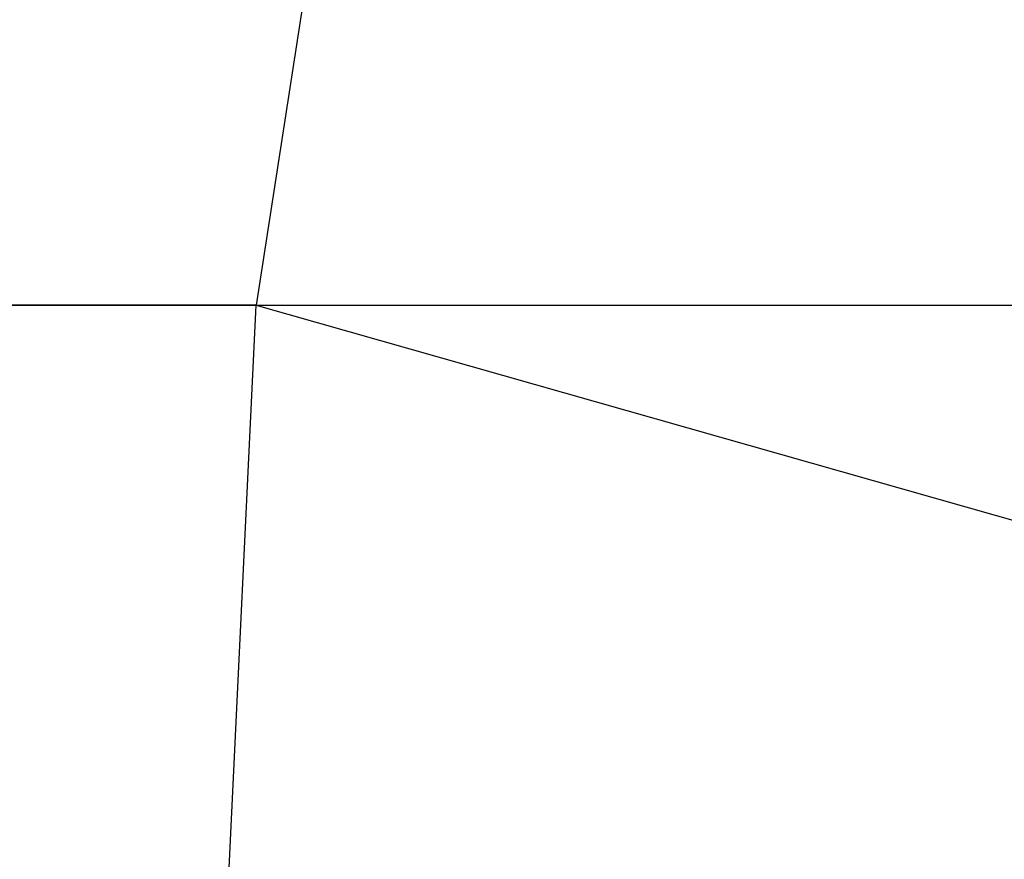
# Model space of a CAD drawing. Extents: x -172 to 172, y -29 to 28.
# Tile 325 of 656: x -52.77 to -50.23, y 14.42 to 16.58. Entities that reach past the tile are written whole.
import ezdxf

# ---------------------------------------------------------------- set-up
doc = ezdxf.new("R2010")
doc.units = 0
doc.header["$LTSCALE"] = 25.4
doc.layers.get('0').update_dxf_attribs({"linetype": 'CONTINUOUS'})

msp = doc.modelspace()

# ---------------------------------------------------------------- linework, layer by layer
at = {"color": 0}
for p, q in [((-51.9411, 17.2386, -1406.7427), (-52.1562, 15.8448, -1407.4196)), ((-51.9411, 17.2386, -1406.7427), (-52.1562, 15.8448, -1407.4196)), ((-52.1562, 15.8448, -1407.4196), (-61.1992, 15.8448, -1404.2673)), ((-52.1562, 15.8448, -1407.4196), (-61.1992, 15.8448, -1404.2673)), ((-56.1157, 15.8448, -1080.3916), (-46.9781, 15.8448, -1077.5247)), ((-56.1157, 15.8448, -1080.3916), (-46.9781, 15.8448, -1077.5247)), ((-52.2303, 14.2997, -1407.6528), (-52.1562, 15.8448, -1407.4196)), ((-52.2303, 14.2997, -1407.6528), (-52.1562, 15.8448, -1407.4196)), ((-52.1562, 15.8448, -1407.4196), (-46.7174, 14.2997, -1409.3036)), ((-52.1562, 15.8448, -1407.4196), (-46.7174, 14.2997, -1409.3036)), ((-52.1562, 15.8448, -1407.4196), (-42.9519, 15.8448, -1410.0645)), ((-52.1562, 15.8448, -1407.4196), (-42.9519, 15.8448, -1410.0645))]:
    msp.add_line(p, q, dxfattribs=at)

doc.saveas('drawing.dxf')
